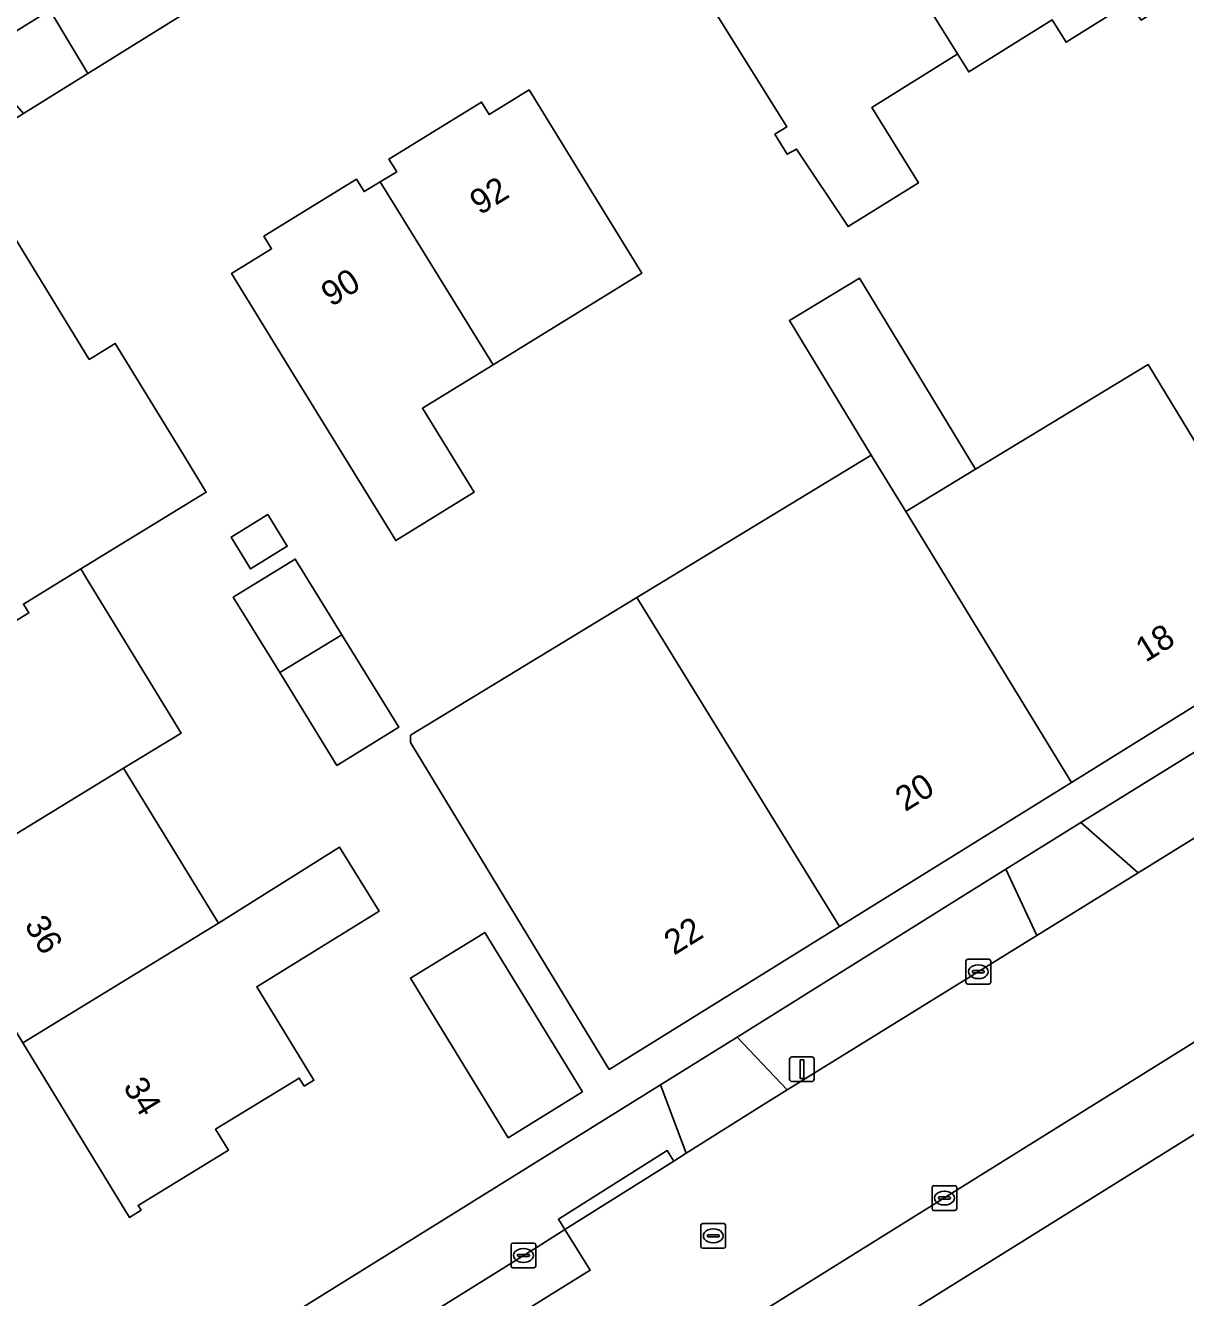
# Model space of a CAD drawing. Extents: x 160030 to 160839, y 385325 to 386450.
# Drawn here: x 160385.7 to 160432.7, y 386251 to 386302.4 of the extents above; entities that cross this region are included whole.
import ezdxf

# ---------------------------------------------------------------- set-up
doc = ezdxf.new("R2010")
doc.units = 0
for name, color, linetype in [('IMGEO_Erf', 7, 'Continuous'), ('IMGEO_Kolk', 7, 'Continuous'), ('IMGEO_Lichtmast', 7, 'Continuous'), ('IMGEO_Pand', 7, 'Continuous'), ('IMGEO_Pand_nummerreeks', 7, 'Continuous'), ('IMGEO_Parkeervlak_open', 7, 'Continuous'), ('IMGEO_Rijbaan_lokaal_open', 7, 'Continuous'), ('IMGEO_Rioolput', 7, 'Continuous'), ('IMGEO_Voetpad_open', 7, 'Continuous')]:
    doc.layers.add(name, color=color, linetype=linetype)

msp = doc.modelspace()

# ---------------------------------------------------------------- linework, layer by layer
at = {"layer": 'IMGEO_Erf'}
for points in [[(160501.81, 386370.613), (160500, 386369.65), (160497.076, 386368.094), (160477.207, 386355.738), (160471.584, 386352.242), (160451.942, 386340.027), (160448.402, 386337.826), (160446.333, 386336.538), (160432.599, 386327.999), (160427.209, 386324.647), (160407.062, 386312.118), (160401.445, 386308.625), (160388.265, 386300.429), (160385.669, 386298.814), (160364.454, 386285.622)], [(160388.66, 386245.397), (160396.065, 386250), (160411.434, 386259.552), (160414.534, 386261.489), (160425.39, 386268.271), (160428.432, 386270.16), (160444.725, 386280.241), (160449.596, 386283.254), (160457.471, 386288.127), (160470.926, 386296.453), (160473.565, 386298.086), (160485.127, 386305.24), (160487.418, 386306.658), (160490.411, 386308.51), (160500, 386314.452)], [(160385.175, 386294.031), (160388.325, 386288.877), (160389.382, 386289.523), (160391.989, 386285.256), (160393.058, 386283.507), (160387.986, 386280.409), (160388.206, 386280.049), (160392.038, 386273.776), (160389.718, 386272.359), (160393.55, 386266.088), (160398.443, 386269.169), (160400.046, 386266.574), (160399.763, 386266.399), (160396.061, 386264.106), (160395.103, 386263.521), (160397.41, 386259.744), (160397.021, 386259.506), (160396.821, 386259.833), (160393.435, 386257.765), (160393.953, 386256.917), (160390.303, 386254.687), (160390.426, 386254.487), (160389.95, 386254.196), (160385.638, 386261.254)], [(160437.951, 386277.931), (160428.046, 386271.782), (160418.66, 386265.956), (160409.355, 386260.179), (160406.757, 386264.452), (160401.324, 386273.389), (160401.318, 386273.687), (160410.475, 386279.249), (160419.949, 386285.004), (160416.643, 386290.446), (160419.471, 386292.164), (160424.163, 386284.438), (160431.143, 386288.677), (160433.02, 386285.588)], [(160438.341, 386260.875), (160420.897, 386250), (160419.906, 386249.382), (160422.193, 386244.45), (160426.737, 386246.557), (160426.51, 386247.048), (160432.875, 386250), (160444.181, 386255.244), (160442.245, 386259.389)]]:
    msp.add_lwpolyline(points, dxfattribs=at)
for points in [[(160421.864, 386296.02), (160419.013, 386294.244), (160416.929, 386297.379), (160416.553, 386297.167), (160416.047, 386297.98), (160416.542, 386298.278), (160412.93, 386304.075), (160419.222, 386307.995), (160425.145, 386311.686), (160431.695, 386315.767), (160434.339, 386311.523), (160437.378, 386306.646), (160430.87, 386302.592), (160430.381, 386303.282), (160427.831, 386301.693), (160427.266, 386302.6), (160423.892, 386300.498), (160423.441, 386301.221), (160423.38, 386301.183), (160419.971, 386299.058)], [(160403.891, 386283.506), (160400.723, 386281.556), (160396.7, 386288.093), (160394.08, 386292.351), (160395.699, 386293.346), (160395.386, 386293.855), (160399.132, 386296.16), (160399.439, 386295.66), (160400.098, 386296.059), (160400.76, 386296.461), (160400.447, 386296.97), (160404.193, 386299.275), (160404.5, 386298.775), (160406.115, 386299.769), (160408.736, 386295.511), (160410.673, 386292.363), (160404.659, 386288.662), (160401.801, 386286.903)], [(160394.854, 386280.412), (160394.061, 386281.698), (160395.543, 386282.612), (160396.336, 386281.326)], [(160400.847, 386274.014), (160398.342, 386272.47), (160396.032, 386276.217), (160394.154, 386279.262), (160396.658, 386280.806), (160398.542, 386277.751)], [(160408.279, 386259.269), (160405.268, 386257.422), (160401.313, 386263.871), (160404.239, 386265.665), (160404.324, 386265.717)]]:
    msp.add_lwpolyline(points, close=True, dxfattribs=at)
at = {"layer": 'IMGEO_Kolk'}
for p, q in [((160423.779, 386263.704), (160423.779, 386264.556)), ((160423.854, 386264.63), (160424.706, 386264.63)), ((160424.038, 386264.124), (160424.038, 386264.136)), ((160424.081, 386264.173), (160424.479, 386264.173)), ((160424.267, 386264.41), (160424.292, 386264.41)), ((160424.522, 386264.136), (160424.522, 386264.124)), ((160424.78, 386264.556), (160424.78, 386263.704)), ((160424.706, 386263.63), (160423.854, 386263.63)), ((160424.476, 386264.087), (160424.078, 386264.087)), ((160424.29, 386263.85), (160424.265, 386263.85)), ((160422.409, 386254.556), (160422.409, 386255.408)), ((160422.484, 386255.482), (160423.336, 386255.482)), ((160423.41, 386255.408), (160423.41, 386254.556)), ((160422.668, 386254.976), (160422.668, 386254.988)), ((160423.106, 386254.939), (160422.708, 386254.939)), ((160422.711, 386255.025), (160423.109, 386255.025)), ((160422.897, 386255.262), (160422.922, 386255.262)), ((160423.152, 386254.988), (160423.152, 386254.976)), ((160423.336, 386254.482), (160422.484, 386254.482)), ((160422.92, 386254.702), (160422.895, 386254.702)), ((160405.385, 386252.235), (160405.385, 386253.087)), ((160405.46, 386253.161), (160406.312, 386253.161)), ((160405.873, 386252.941), (160405.898, 386252.941)), ((160406.386, 386253.087), (160406.386, 386252.235)), ((160405.644, 386252.655), (160405.644, 386252.667)), ((160406.082, 386252.618), (160405.684, 386252.618)), ((160405.687, 386252.704), (160406.085, 386252.704)), ((160405.896, 386252.381), (160405.871, 386252.381)), ((160406.128, 386252.667), (160406.128, 386252.655)), ((160406.312, 386252.161), (160405.46, 386252.161))]:
    msp.add_line(p, q, dxfattribs=at)
for points in [[(160423.779, 386263.704), (160423.779, 386264.556)], [(160423.854, 386264.63), (160424.706, 386264.63)], [(160424.78, 386264.556), (160424.78, 386263.704)], [(160424.706, 386263.63), (160423.854, 386263.63)], [(160422.409, 386254.556), (160422.409, 386255.408)], [(160422.484, 386255.482), (160423.336, 386255.482)], [(160423.41, 386255.408), (160423.41, 386254.556)], [(160423.336, 386254.482), (160422.484, 386254.482)], [(160405.385, 386252.235), (160405.385, 386253.087)], [(160405.46, 386253.161), (160406.312, 386253.161)], [(160406.386, 386253.087), (160406.386, 386252.235)], [(160406.312, 386252.161), (160405.46, 386252.161)]]:
    msp.add_lwpolyline(points, dxfattribs=at)
for centre, radius, start, end in [((160423.856, 386264.554), 0.0765, 91.552, 178.448), ((160423.856, 386264.554), 0.0765, 91.552, 178.448), ((160424.078, 386264.133), 0.0403, 85.8775, 175.7526), ((160424.483, 386264.135), 0.0386, 1.7309, 96.639), ((160424.704, 386264.554), 0.0765, 1.552, 88.448), ((160424.704, 386264.554), 0.0765, 1.552, 88.448), ((160423.856, 386263.706), 0.0765, 181.552, 268.448), ((160423.856, 386263.706), 0.0765, 181.552, 268.448), ((160424.075, 386264.123), 0.0366, 178.938, 274.7102), ((160424.479, 386264.13), 0.043, 264.8664, 352.4533), ((160424.704, 386263.706), 0.0765, 271.552, 358.448), ((160424.704, 386263.706), 0.0765, 271.552, 358.448), ((160422.486, 386255.406), 0.0765, 91.552, 178.448), ((160422.486, 386255.406), 0.0765, 91.552, 178.448), ((160423.334, 386255.406), 0.0765, 1.552, 88.448), ((160423.334, 386255.406), 0.0765, 1.552, 88.448), ((160422.708, 386254.985), 0.0403, 85.8775, 175.7526), ((160422.705, 386254.975), 0.0366, 178.938, 274.7102), ((160423.109, 386254.982), 0.043, 264.8664, 352.4533), ((160423.113, 386254.987), 0.0386, 1.7309, 96.639), ((160422.486, 386254.558), 0.0765, 181.552, 268.448), ((160422.486, 386254.558), 0.0765, 181.552, 268.448), ((160423.334, 386254.558), 0.0765, 271.552, 358.448), ((160423.334, 386254.558), 0.0765, 271.552, 358.448), ((160405.462, 386253.085), 0.0765, 91.552, 178.448), ((160405.462, 386253.085), 0.0765, 91.552, 178.448), ((160406.31, 386253.085), 0.0765, 1.552, 88.448), ((160406.31, 386253.085), 0.0765, 1.552, 88.448), ((160405.684, 386252.664), 0.0403, 85.8775, 175.7526), ((160405.681, 386252.654), 0.0366, 178.938, 274.7102), ((160406.085, 386252.661), 0.043, 264.8664, 352.4533), ((160406.089, 386252.666), 0.0386, 1.7309, 96.639), ((160405.462, 386252.237), 0.0765, 181.552, 268.448), ((160405.462, 386252.237), 0.0765, 181.552, 268.448), ((160406.31, 386252.237), 0.0765, 271.552, 358.448), ((160406.31, 386252.237), 0.0765, 271.552, 358.448)]:
    msp.add_arc(centre, radius, start, end, dxfattribs=at)
for centre, major_axis, ratio, start_param, end_param in [((160424.266, 386264.13), (-0.387, 0.002), 0.722429, 4.712389, 7.853982), ((160424.291, 386264.13), (-0.39, 0.002), 0.717154, 1.570796, 4.712389), ((160422.896, 386254.982), (-0.387, 0.002), 0.722429, 4.712389, 7.853982), ((160422.921, 386254.982), (-0.39, 0.002), 0.717154, 1.570796, 4.712389), ((160405.872, 386252.661), (-0.387, 0.002), 0.722429, 4.712389, 7.853982), ((160405.897, 386252.661), (-0.39, 0.002), 0.717154, 1.570796, 4.712389)]:
    msp.add_ellipse(centre, major_axis=major_axis, ratio=ratio, start_param=start_param, end_param=end_param, dxfattribs=at)
at = {"layer": 'IMGEO_Lichtmast'}
for p, q in [((160416.651, 386259.79), (160416.651, 386260.59)), ((160416.651, 386260.59), (160416.651, 386259.79)), ((160416.751, 386260.69), (160417.541, 386260.69)), ((160417.541, 386260.69), (160416.751, 386260.69)), ((160417.641, 386260.59), (160417.641, 386259.79)), ((160417.641, 386259.79), (160417.641, 386260.59)), ((160417.541, 386259.69), (160416.751, 386259.69)), ((160416.751, 386259.69), (160417.541, 386259.69))]:
    msp.add_line(p, q, dxfattribs=at)
msp.add_lwpolyline([(160417.071, 386260.565), (160417.221, 386260.565), (160417.221, 386259.815), (160417.071, 386259.815), (160417.071, 386260.565)], dxfattribs=at)
for centre, start, end in [((160416.751, 386260.59), 90, 180), ((160416.751, 386260.59), 90, 180), ((160417.541, 386260.59), 0, 90), ((160417.541, 386260.59), 360, 90), ((160416.751, 386259.79), 180, 270), ((160416.751, 386259.79), 180, 270), ((160417.541, 386259.79), 270, 0), ((160417.541, 386259.79), 270, 0)]:
    msp.add_arc(centre, 0.1, start, end, dxfattribs=at)
at = {"layer": 'IMGEO_Pand'}
for points in [[(160425.145, 386311.686), (160419.222, 386307.995), (160423.441, 386301.221), (160423.892, 386300.498), (160427.266, 386302.6), (160427.831, 386301.693), (160430.381, 386303.282)], [(160423.38, 386301.183), (160423.441, 386301.221), (160419.222, 386307.995), (160412.93, 386304.075), (160416.542, 386298.278), (160416.047, 386297.98), (160416.553, 386297.167), (160416.929, 386297.379), (160419.013, 386294.244), (160421.864, 386296.02), (160419.971, 386299.058)], [(160404.659, 386288.662), (160410.673, 386292.363), (160408.736, 386295.511), (160406.115, 386299.769), (160404.5, 386298.775), (160404.193, 386299.275), (160400.447, 386296.97), (160400.76, 386296.461), (160400.098, 386296.059)], [(160400.098, 386296.059), (160399.439, 386295.66), (160399.132, 386296.16), (160395.386, 386293.855), (160395.699, 386293.346), (160394.08, 386292.351), (160396.7, 386288.093), (160400.723, 386281.556), (160403.891, 386283.506), (160401.801, 386286.903), (160404.659, 386288.662)], [(160393.058, 386283.507), (160391.989, 386285.256), (160389.382, 386289.523), (160388.325, 386288.877), (160385.175, 386294.031), (160378.105, 386289.71), (160381.27, 386284.535), (160374.09, 386280.15), (160375.969, 386277.081), (160377.974, 386273.798), (160385.886, 386278.632), (160385.666, 386278.991), (160387.986, 386280.409)], [(160421.344, 386282.725), (160424.163, 386284.438), (160419.471, 386292.164), (160416.643, 386290.446), (160419.949, 386285.004)], [(160428.046, 386271.782), (160437.951, 386277.931), (160433.134, 386285.657), (160433.02, 386285.588), (160431.143, 386288.677), (160424.163, 386284.438), (160421.344, 386282.725)], [(160421.344, 386282.725), (160419.949, 386285.004), (160410.475, 386279.249), (160418.66, 386265.956), (160428.046, 386271.782)], [(160394.061, 386281.698), (160394.854, 386280.412), (160396.336, 386281.326), (160395.543, 386282.612)], [(160398.542, 386277.751), (160396.658, 386280.806), (160394.154, 386279.262), (160396.032, 386276.217)], [(160387.986, 386280.409), (160385.666, 386278.991), (160385.886, 386278.632), (160377.974, 386273.798), (160381.806, 386267.526), (160389.718, 386272.359), (160392.038, 386273.776), (160388.206, 386280.049)], [(160410.475, 386279.249), (160401.318, 386273.687), (160401.324, 386273.389), (160406.757, 386264.452), (160409.355, 386260.179), (160418.66, 386265.956)], [(160396.032, 386276.217), (160398.342, 386272.47), (160400.847, 386274.014), (160398.542, 386277.751)], [(160393.55, 386266.088), (160389.718, 386272.359), (160381.806, 386267.526), (160385.638, 386261.254)], [(160396.061, 386264.106), (160399.763, 386266.399), (160400.046, 386266.574), (160398.443, 386269.169), (160393.55, 386266.088), (160385.638, 386261.254), (160389.95, 386254.196), (160390.426, 386254.487), (160390.303, 386254.687), (160393.953, 386256.917), (160393.435, 386257.765), (160396.821, 386259.833), (160397.021, 386259.506), (160397.41, 386259.744), (160395.103, 386263.521)], [(160408.279, 386259.269), (160404.324, 386265.717), (160404.239, 386265.665), (160401.313, 386263.871), (160405.268, 386257.422)]]:
    msp.add_lwpolyline(points, close=True, dxfattribs=at)
at = {"layer": 'IMGEO_Parkeervlak_open'}
for points in [[(160391.963, 386241.751), (160408.586, 386252.063), (160407.564, 386253.711)], [(160407.564, 386253.711), (160406.623, 386253.12), (160401.634, 386250), (160395.952, 386246.445), (160392.888, 386244.526)]]:
    msp.add_lwpolyline(points, dxfattribs=at)
at = {"layer": 'IMGEO_Rijbaan_lokaal_open'}
for points in [[(160472.005, 386293.642), (160459.483, 386285.821), (160456.049, 386283.676), (160450.444, 386280.242), (160446.455, 386277.798), (160446.285, 386277.694), (160443.3, 386275.865), (160438.175, 386272.725), (160430.743, 386268.127), (160426.645, 386265.592), (160416.554, 386259.349), (160415.515, 386258.706), (160412.465, 386256.79), (160411.967, 386256.477), (160407.564, 386253.711), (160408.586, 386252.063), (160391.963, 386241.751)], [(160391.201, 386240.896), (160390.717, 386240.667), (160392.799, 386236.03), (160394.903, 386237.536), (160399.731, 386240.558), (160406.174, 386244.574), (160414.901, 386250), (160419.211, 386252.68), (160436.793, 386263.633), (160437.847, 386264.151), (160450.759, 386272.12)]]:
    msp.add_lwpolyline(points, dxfattribs=at)
at = {"layer": 'IMGEO_Rioolput'}
for p, q in [((160413.06, 386253.028), (160413.06, 386253.88)), ((160413.135, 386253.954), (160413.987, 386253.954)), ((160414.061, 386253.88), (160414.061, 386253.028)), ((160413.319, 386253.448), (160413.319, 386253.46)), ((160413.757, 386253.411), (160413.359, 386253.411)), ((160413.362, 386253.497), (160413.76, 386253.497)), ((160413.548, 386253.734), (160413.573, 386253.734)), ((160413.803, 386253.46), (160413.803, 386253.448)), ((160413.987, 386252.954), (160413.135, 386252.954)), ((160413.571, 386253.174), (160413.546, 386253.174))]:
    msp.add_line(p, q, dxfattribs=at)
for points in [[(160413.06, 386253.028), (160413.06, 386253.88)], [(160413.135, 386253.954), (160413.987, 386253.954)], [(160414.061, 386253.88), (160414.061, 386253.028)], [(160413.987, 386252.954), (160413.135, 386252.954)]]:
    msp.add_lwpolyline(points, dxfattribs=at)
for centre, radius, start, end in [((160413.137, 386253.878), 0.0765, 91.552, 178.448), ((160413.137, 386253.878), 0.0765, 91.552, 178.448), ((160413.985, 386253.878), 0.0765, 1.552, 88.448), ((160413.985, 386253.878), 0.0765, 1.552, 88.448), ((160413.359, 386253.457), 0.0403, 85.8775, 175.7526), ((160413.356, 386253.447), 0.0366, 178.938, 274.7102), ((160413.76, 386253.454), 0.043, 264.8664, 352.4533), ((160413.764, 386253.459), 0.0386, 1.7309, 96.639), ((160413.137, 386253.03), 0.0765, 181.552, 268.448), ((160413.137, 386253.03), 0.0765, 181.552, 268.448), ((160413.985, 386253.03), 0.0765, 271.552, 358.448), ((160413.985, 386253.03), 0.0765, 271.552, 358.448)]:
    msp.add_arc(centre, radius, start, end, dxfattribs=at)
for centre, major_axis, ratio, start_param, end_param in [((160413.547, 386253.454), (-0.387, 0.002), 0.722429, 4.712389, 7.853982), ((160413.572, 386253.454), (-0.39, 0.002), 0.717154, 1.570796, 4.712389)]:
    msp.add_ellipse(centre, major_axis=major_axis, ratio=ratio, start_param=start_param, end_param=end_param, dxfattribs=at)
at = {"layer": 'IMGEO_Voetpad_open'}
for points in [[(160388.265, 386300.429), (160401.445, 386308.625), (160399.28, 386310.794), (160390.547, 386305.363), (160388.195, 386303.901), (160386.737, 386302.995)], [(160383.67, 386301.087), (160385.669, 386298.814), (160388.265, 386300.429), (160386.737, 386302.995)], [(160443.3, 386275.865), (160446.285, 386277.694), (160444.725, 386280.241), (160428.432, 386270.16), (160430.743, 386268.127), (160438.175, 386272.725)], [(160428.432, 386270.16), (160425.39, 386268.271), (160426.645, 386265.592), (160430.743, 386268.127)], [(160416.554, 386259.349), (160426.645, 386265.592), (160425.39, 386268.271), (160414.534, 386261.489)], [(160416.554, 386259.349), (160414.534, 386261.489), (160411.434, 386259.552), (160412.465, 386256.79), (160415.515, 386258.706)], [(160407.564, 386253.711), (160411.967, 386256.477), (160411.702, 386256.9), (160407.299, 386254.134)]]:
    msp.add_lwpolyline(points, close=True, dxfattribs=at)
for points in [[(160437.847, 386264.151), (160436.793, 386263.633), (160419.211, 386252.68), (160414.901, 386250), (160406.174, 386244.574), (160399.731, 386240.558), (160394.903, 386237.536), (160397.501, 386233.431)], [(160398.224, 386235.865), (160418.465, 386248.484), (160419.906, 386249.382), (160420.897, 386250), (160438.341, 386260.875)], [(160395.952, 386246.445), (160401.634, 386250), (160406.623, 386253.12), (160407.564, 386253.711), (160407.299, 386254.134), (160411.702, 386256.9), (160411.967, 386256.477), (160412.465, 386256.79), (160411.434, 386259.552), (160396.065, 386250), (160388.66, 386245.397)]]:
    msp.add_lwpolyline(points, dxfattribs=at)

# ---------------------------------------------------------------- texts
at = {"layer": 'IMGEO_Pand_nummerreeks'}
for s, rotation, p in [('92', 31.6484, (160404.122, 386294.688)), ('90', 31.6484, (160398.109, 386290.982)), ('18', 31.8314, (160431.047, 386276.611)), ('20', 31.8314, (160421.325, 386270.576)), ('36', 301.4218, (160385.682, 386266.016)), ('22', 31.8314, (160411.974, 386264.771)), ('34', 301.4218, (160389.674, 386259.482))]:
    msp.add_text(s, height=1, rotation=rotation, dxfattribs=at).set_placement(p)

doc.saveas('drawing.dxf')
